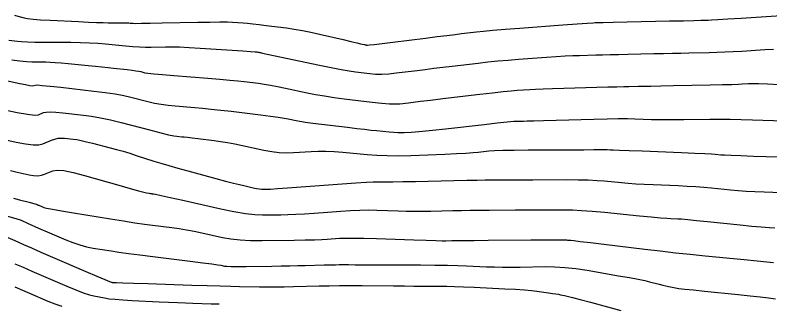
# Model space of a CAD drawing. Extents: x 2082232 to 2083549, y 592624 to 593832.
# Drawn here: x 2082327.7 to 2082395.5, y 593075.1 to 593101 of the extents above; entities that cross this region are included whole.
import ezdxf

# ---------------------------------------------------------------- set-up
doc = ezdxf.new("R2010")
doc.units = 0
doc.layers.add('DT_X_Contour_Major', color=7, linetype='Continuous')
doc.layers.add('DT_X_Contour_Minor', color=7, linetype='Continuous')

msp = doc.modelspace()

# ---------------------------------------------------------------- linework, layer by layer
at = {"layer": 'DT_X_Contour_Major'}
for points in [[(2082326.639, 593095.211), (2082328.147, 593094.88), (2082328.648, 593094.774), (2082329.021, 593094.704), (2082329.265, 593094.671), (2082329.38, 593094.675), (2082329.517, 593094.733), (2082329.7, 593094.736), (2082330.145, 593094.703), (2082330.854, 593094.633), (2082331.826, 593094.526), (2082334.768, 593094.192), (2082335.804, 593094.064), (2082336.708, 593093.931), (2082337.479, 593093.792), (2082338.117, 593093.647), (2082339.642, 593093.253), (2082340.225, 593093.118), (2082340.828, 593093.006), (2082341.453, 593092.919), (2082342.099, 593092.855), (2082343.85, 593092.717), (2082344.547, 593092.657), (2082345.326, 593092.579), (2082346.185, 593092.484), (2082347.126, 593092.372), (2082349.743, 593092.05), (2082350.635, 593091.937), (2082351.348, 593091.84), (2082351.884, 593091.759), (2082352.24, 593091.695), (2082352.953, 593091.543), (2082353.296, 593091.48), (2082353.792, 593091.405), (2082354.439, 593091.317), (2082355.239, 593091.218), (2082357.574, 593090.936), (2082358.394, 593090.838), (2082359.102, 593090.757), (2082359.698, 593090.692), (2082360.181, 593090.643), (2082361.321, 593090.533), (2082361.725, 593090.498), (2082362.081, 593090.476), (2082362.389, 593090.466), (2082362.65, 593090.469), (2082363.283, 593090.493), (2082363.653, 593090.52), (2082364.29, 593090.581), (2082365.194, 593090.677), (2082366.364, 593090.807), (2082369.839, 593091.202), (2082371.005, 593091.332), (2082371.893, 593091.425), (2082372.506, 593091.481), (2082372.842, 593091.5), (2082373.371, 593091.502), (2082373.703, 593091.507), (2082374.304, 593091.521), (2082375.172, 593091.544), (2082376.309, 593091.575), (2082379.699, 593091.67), (2082380.881, 593091.699), (2082381.888, 593091.714), (2082382.718, 593091.715), (2082383.372, 593091.702), (2082384.88, 593091.651), (2082385.484, 593091.635), (2082386.166, 593091.627), (2082386.925, 593091.627), (2082387.762, 593091.633), (2082390.096, 593091.662), (2082390.993, 593091.667), (2082391.934, 593091.66), (2082392.919, 593091.641), (2082393.947, 593091.61), (2082396.746, 593091.512)], [(2082326.807, 593083.017), (2082327.765, 593082.745), (2082328.242, 593082.584), (2082328.869, 593082.3), (2082329.153, 593082.174), (2082329.536, 593082.007), (2082330.016, 593081.799), (2082330.594, 593081.55), (2082332.265, 593080.833), (2082332.89, 593080.585), (2082333.509, 593080.38), (2082334.123, 593080.218), (2082334.731, 593080.098), (2082336.347, 593079.834), (2082337.035, 593079.728), (2082337.886, 593079.608), (2082338.901, 593079.474), (2082340.079, 593079.326), (2082343.439, 593078.911), (2082344.556, 593078.771), (2082345.387, 593078.664), (2082345.932, 593078.59), (2082346.191, 593078.548), (2082346.502, 593078.479), (2082346.712, 593078.457), (2082347.108, 593078.445), (2082347.69, 593078.442), (2082348.459, 593078.448), (2082350.759, 593078.476), (2082351.593, 593078.487), (2082352.372, 593078.5), (2082353.096, 593078.515), (2082353.763, 593078.531), (2082355.47, 593078.577), (2082356.047, 593078.592), (2082356.497, 593078.602), (2082356.82, 593078.608), (2082357.017, 593078.609), (2082357.372, 593078.606), (2082357.662, 593078.604), (2082358.266, 593078.602), (2082359.184, 593078.598), (2082360.416, 593078.593), (2082364.119, 593078.58), (2082365.419, 593078.572), (2082366.542, 593078.556), (2082367.486, 593078.535), (2082368.253, 593078.506), (2082370.062, 593078.421), (2082370.76, 593078.394), (2082371.496, 593078.38), (2082372.271, 593078.377), (2082373.085, 593078.386), (2082375.307, 593078.426), (2082376.168, 593078.417), (2082377.086, 593078.358), (2082378.06, 593078.251), (2082379.091, 593078.095), (2082381.914, 593077.614), (2082382.882, 593077.445), (2082383.667, 593077.299), (2082384.27, 593077.176), (2082384.691, 593077.076), (2082385.571, 593076.84), (2082385.881, 593076.759), (2082386.152, 593076.692), (2082386.383, 593076.639), (2082386.575, 593076.601), (2082387.035, 593076.518), (2082387.327, 593076.476), (2082387.859, 593076.413), (2082388.631, 593076.329), (2082389.642, 593076.223), (2082392.659, 593075.913), (2082393.716, 593075.803), (2082394.624, 593075.706), (2082395.383, 593075.621), (2082395.993, 593075.55)]]:
    msp.add_lwpolyline(points, dxfattribs=at)
at = {"layer": 'DT_X_Contour_Minor'}
for points in [[(2082327.667, 593101.011), (2082327.963, 593100.915), (2082328.528, 593100.758), (2082328.833, 593100.7), (2082329.323, 593100.646), (2082329.999, 593100.595), (2082330.86, 593100.548), (2082333.404, 593100.425), (2082334.287, 593100.384), (2082335.027, 593100.354), (2082335.624, 593100.336), (2082336.078, 593100.328), (2082337.1, 593100.321), (2082337.447, 593100.318), (2082337.723, 593100.313), (2082337.926, 593100.306), (2082338.057, 593100.298), (2082338.311, 593100.273), (2082338.545, 593100.268), (2082339.055, 593100.272), (2082339.843, 593100.284), (2082340.907, 593100.305), (2082344.115, 593100.372), (2082345.213, 593100.391), (2082346.098, 593100.398), (2082346.771, 593100.393), (2082347.232, 593100.375), (2082348.18, 593100.312), (2082348.577, 593100.28), (2082349.055, 593100.232), (2082349.616, 593100.169), (2082350.259, 593100.089), (2082352.084, 593099.856), (2082352.782, 593099.756), (2082353.508, 593099.631), (2082354.261, 593099.481), (2082355.042, 593099.306), (2082357.162, 593098.806), (2082357.867, 593098.64), (2082358.39, 593098.517), (2082358.732, 593098.437), (2082358.894, 593098.4), (2082359.082, 593098.36), (2082359.148, 593098.347), (2082359.204, 593098.336), (2082359.249, 593098.328), (2082359.285, 593098.323), (2082359.366, 593098.313), (2082359.531, 593098.327), (2082359.964, 593098.377), (2082360.666, 593098.462), (2082361.637, 593098.583), (2082364.583, 593098.952), (2082365.613, 593099.081), (2082366.493, 593099.19), (2082367.222, 593099.279), (2082367.801, 593099.348), (2082369.145, 593099.505), (2082369.767, 593099.57), (2082370.626, 593099.647), (2082371.721, 593099.736), (2082373.052, 593099.837), (2082376.918, 593100.122), (2082378.186, 593100.215), (2082379.093, 593100.282), (2082379.637, 593100.322), (2082379.819, 593100.335), (2082380, 593100.339), (2082380.535, 593100.351), (2082381.426, 593100.371), (2082382.674, 593100.398), (2082386.475, 593100.482), (2082387.74, 593100.51), (2082388.682, 593100.531), (2082389.302, 593100.545), (2082389.599, 593100.551), (2082389.962, 593100.558), (2082390.25, 593100.572), (2082390.839, 593100.607), (2082391.731, 593100.664), (2082392.924, 593100.743), (2082396.511, 593100.982)], [(2082327.14, 593098.748), (2082327.928, 593098.661), (2082328.298, 593098.631), (2082328.819, 593098.609), (2082329.491, 593098.593), (2082330.313, 593098.584), (2082332.706, 593098.568), (2082333.575, 593098.555), (2082334.387, 593098.527), (2082335.143, 593098.484), (2082335.842, 593098.426), (2082337.629, 593098.251), (2082338.276, 593098.195), (2082338.876, 593098.158), (2082339.43, 593098.14), (2082339.937, 593098.141), (2082341.226, 593098.168), (2082341.783, 593098.167), (2082342.489, 593098.147), (2082343.342, 593098.106), (2082344.344, 593098.044), (2082347.211, 593097.853), (2082348.156, 593097.789), (2082348.841, 593097.743), (2082349.264, 593097.714), (2082349.426, 593097.701), (2082349.51, 593097.69), (2082349.542, 593097.686), (2082349.575, 593097.68), (2082349.61, 593097.673), (2082349.646, 593097.665), (2082349.744, 593097.642), (2082349.917, 593097.604), (2082350.361, 593097.509), (2082351.078, 593097.357), (2082352.066, 593097.146), (2082355.063, 593096.508), (2082356.108, 593096.292), (2082356.992, 593096.12), (2082357.717, 593095.994), (2082358.282, 593095.913), (2082359.575, 593095.757), (2082360.087, 593095.717), (2082360.654, 593095.713), (2082361.274, 593095.746), (2082361.948, 593095.816), (2082363.819, 593096.05), (2082364.541, 593096.14), (2082365.307, 593096.233), (2082366.117, 593096.33), (2082366.969, 593096.431), (2082369.298, 593096.704), (2082370.18, 593096.803), (2082371.078, 593096.893), (2082371.992, 593096.974), (2082372.923, 593097.047), (2082375.426, 593097.232), (2082376.316, 593097.294), (2082377.11, 593097.342), (2082377.808, 593097.377), (2082378.409, 593097.397), (2082379.883, 593097.434), (2082380.477, 593097.448), (2082381.152, 593097.464), (2082381.908, 593097.481), (2082382.746, 593097.5), (2082385.09, 593097.552), (2082385.944, 593097.57), (2082386.751, 593097.588), (2082387.509, 593097.603), (2082388.22, 593097.618), (2082390.05, 593097.654), (2082390.748, 593097.673), (2082391.467, 593097.701), (2082392.209, 593097.738), (2082392.973, 593097.785), (2082395.04, 593097.923), (2082395.816, 593097.964)], [(2082327.417, 593096.982), (2082328.13, 593096.907), (2082328.733, 593096.853), (2082329.226, 593096.82), (2082329.608, 593096.807), (2082330.481, 593096.802), (2082330.851, 593096.792), (2082331.308, 593096.766), (2082331.85, 593096.724), (2082332.48, 593096.666), (2082334.272, 593096.491), (2082334.918, 593096.427), (2082335.513, 593096.366), (2082336.055, 593096.309), (2082336.546, 593096.254), (2082337.785, 593096.114), (2082338.209, 593096.063), (2082338.552, 593096.016), (2082338.815, 593095.974), (2082338.996, 593095.935), (2082339.373, 593095.838), (2082339.641, 593095.795), (2082340.16, 593095.738), (2082340.933, 593095.668), (2082341.957, 593095.584), (2082345.025, 593095.343), (2082346.092, 593095.256), (2082346.991, 593095.177), (2082347.721, 593095.106), (2082348.284, 593095.043), (2082349.56, 593094.886), (2082350.07, 593094.815), (2082350.644, 593094.72), (2082351.281, 593094.601), (2082351.981, 593094.457), (2082353.935, 593094.041), (2082354.693, 593093.891), (2082355.503, 593093.751), (2082356.365, 593093.621), (2082357.279, 593093.503), (2082359.785, 593093.2), (2082360.644, 593093.106), (2082361.343, 593093.049), (2082361.881, 593093.03), (2082362.259, 593093.048), (2082363.054, 593093.148), (2082363.47, 593093.199), (2082364.122, 593093.277), (2082365.011, 593093.382), (2082366.136, 593093.514), (2082369.452, 593093.903), (2082370.593, 593094.035), (2082371.531, 593094.138), (2082372.264, 593094.212), (2082372.794, 593094.258), (2082373.934, 593094.342), (2082374.446, 593094.373), (2082375.127, 593094.403), (2082375.978, 593094.431), (2082376.998, 593094.459), (2082379.945, 593094.532), (2082380.953, 593094.557), (2082381.768, 593094.577), (2082382.39, 593094.591), (2082382.819, 593094.601), (2082383.704, 593094.621), (2082384.148, 593094.63), (2082384.82, 593094.644), (2082385.717, 593094.662), (2082386.84, 593094.685), (2082390.138, 593094.751), (2082391.246, 593094.774), (2082392.096, 593094.794), (2082392.688, 593094.812), (2082393.022, 593094.827), (2082393.57, 593094.864), (2082393.897, 593094.869), (2082394.468, 593094.858), (2082395.281, 593094.829), (2082396.339, 593094.784)], [(2082326.624, 593092.538), (2082327.883, 593092.275), (2082328.832, 593092.108), (2082329.47, 593092.037), (2082329.796, 593092.062), (2082330.254, 593092.256), (2082330.49, 593092.31), (2082330.858, 593092.326), (2082331.358, 593092.304), (2082331.988, 593092.244), (2082333.843, 593092.033), (2082334.577, 593091.932), (2082335.387, 593091.786), (2082336.275, 593091.594), (2082337.239, 593091.358), (2082339.911, 593090.669), (2082340.809, 593090.441), (2082341.496, 593090.274), (2082341.974, 593090.17), (2082342.241, 593090.126), (2082342.675, 593090.092), (2082342.887, 593090.072), (2082343.196, 593090.039), (2082343.603, 593089.991), (2082344.109, 593089.93), (2082345.586, 593089.748), (2082346.161, 593089.669), (2082346.778, 593089.568), (2082347.436, 593089.446), (2082348.135, 593089.303), (2082350.056, 593088.892), (2082350.762, 593088.762), (2082351.438, 593088.681), (2082352.084, 593088.649), (2082352.701, 593088.665), (2082354.306, 593088.774), (2082354.935, 593088.8), (2082355.619, 593088.796), (2082356.358, 593088.762), (2082357.151, 593088.698), (2082359.339, 593088.488), (2082360.199, 593088.424), (2082361.141, 593088.391), (2082362.162, 593088.389), (2082363.265, 593088.418), (2082366.312, 593088.535), (2082367.356, 593088.578), (2082368.204, 593088.621), (2082368.856, 593088.663), (2082369.312, 593088.704), (2082370.266, 593088.812), (2082370.756, 593088.849), (2082371.508, 593088.876), (2082372.523, 593088.895), (2082373.802, 593088.905), (2082377.561, 593088.921), (2082378.8, 593088.926), (2082379.697, 593088.93), (2082380.251, 593088.933), (2082380.464, 593088.935), (2082380.575, 593088.938), (2082380.626, 593088.938), (2082380.692, 593088.938), (2082380.776, 593088.936), (2082380.876, 593088.933), (2082381.165, 593088.923), (2082381.426, 593088.913), (2082381.991, 593088.891), (2082382.861, 593088.857), (2082384.035, 593088.81), (2082387.572, 593088.67), (2082388.756, 593088.622), (2082389.656, 593088.582), (2082390.27, 593088.55), (2082390.6, 593088.526), (2082391.101, 593088.474), (2082391.425, 593088.453), (2082392.023, 593088.426), (2082392.894, 593088.394), (2082394.039, 593088.358), (2082397.455, 593088.254)], [(2082325.366, 593090.138), (2082327.802, 593089.603), (2082328.638, 593089.443), (2082329.318, 593089.364), (2082329.843, 593089.367), (2082330.212, 593089.45), (2082330.99, 593089.78), (2082331.281, 593089.884), (2082331.571, 593089.949), (2082331.861, 593089.975), (2082332.15, 593089.962), (2082332.918, 593089.874), (2082333.244, 593089.827), (2082333.644, 593089.75), (2082334.119, 593089.643), (2082334.669, 593089.506), (2082336.234, 593089.102), (2082336.822, 593088.946), (2082337.41, 593088.78), (2082337.999, 593088.604), (2082338.59, 593088.418), (2082340.165, 593087.909), (2082340.8, 593087.711), (2082341.522, 593087.496), (2082342.333, 593087.266), (2082343.233, 593087.021), (2082345.748, 593086.345), (2082346.612, 593086.115), (2082347.32, 593085.93), (2082347.869, 593085.791), (2082348.261, 593085.699), (2082349.097, 593085.513), (2082349.389, 593085.452), (2082349.636, 593085.409), (2082349.84, 593085.384), (2082350, 593085.376), (2082350.368, 593085.381), (2082350.661, 593085.395), (2082351.264, 593085.435), (2082352.176, 593085.499), (2082353.399, 593085.589), (2082357.071, 593085.862), (2082358.3, 593085.951), (2082359.233, 593086.012), (2082359.868, 593086.047), (2082360.207, 593086.054), (2082360.715, 593086.036), (2082361.043, 593086.033), (2082361.645, 593086.04), (2082362.523, 593086.056), (2082363.676, 593086.08), (2082367.115, 593086.158), (2082368.287, 593086.183), (2082369.221, 593086.202), (2082369.917, 593086.215), (2082370.377, 593086.22), (2082371.285, 593086.227), (2082371.724, 593086.229), (2082372.359, 593086.231), (2082373.19, 593086.232), (2082374.217, 593086.233), (2082377.217, 593086.236), (2082378.273, 593086.229), (2082379.193, 593086.209), (2082379.977, 593086.173), (2082380.623, 593086.124), (2082382.166, 593085.973), (2082382.778, 593085.919), (2082383.456, 593085.871), (2082384.201, 593085.829), (2082385.013, 593085.793), (2082387.266, 593085.704), (2082388.086, 593085.666), (2082388.857, 593085.62), (2082389.578, 593085.566), (2082390.249, 593085.503), (2082391.973, 593085.324), (2082392.647, 593085.262), (2082393.376, 593085.21), (2082394.16, 593085.168), (2082394.998, 593085.137), (2082397.308, 593085.067)], [(2082327.303, 593087.055), (2082327.881, 593086.91), (2082328.98, 593086.669), (2082329.376, 593086.604), (2082329.738, 593086.592), (2082330.066, 593086.632), (2082330.36, 593086.723), (2082331.101, 593087.038), (2082331.487, 593087.1), (2082332.092, 593087.051), (2082332.913, 593086.89), (2082333.953, 593086.618), (2082337.015, 593085.745), (2082338.032, 593085.456), (2082338.786, 593085.245), (2082339.277, 593085.113), (2082339.505, 593085.058), (2082339.762, 593085.016), (2082339.851, 593085.002), (2082339.926, 593084.99), (2082339.986, 593084.981), (2082340.032, 593084.975), (2082340.135, 593084.963), (2082340.329, 593084.923), (2082340.832, 593084.813), (2082341.644, 593084.634), (2082342.767, 593084.384), (2082346.173, 593083.626), (2082347.367, 593083.378), (2082348.393, 593083.203), (2082349.252, 593083.102), (2082349.944, 593083.072), (2082351.566, 593083.092), (2082352.21, 593083.107), (2082352.925, 593083.137), (2082353.713, 593083.181), (2082354.572, 593083.24), (2082356.959, 593083.418), (2082357.832, 593083.473), (2082358.662, 593083.505), (2082359.448, 593083.514), (2082360.191, 593083.5), (2082362.113, 593083.432), (2082362.837, 593083.412), (2082363.566, 593083.402), (2082364.302, 593083.403), (2082365.043, 593083.415), (2082367.028, 593083.459), (2082367.79, 593083.475), (2082368.589, 593083.488), (2082369.423, 593083.498), (2082370.294, 593083.506), (2082372.664, 593083.522), (2082373.514, 593083.528), (2082374.286, 593083.532), (2082374.98, 593083.535), (2082375.596, 593083.536), (2082377.134, 593083.537), (2082377.786, 593083.523), (2082378.588, 593083.48), (2082379.54, 593083.408), (2082380.642, 593083.307), (2082383.782, 593083), (2082384.841, 593082.898), (2082385.664, 593082.823), (2082386.251, 593082.774), (2082386.602, 593082.751), (2082387.222, 593082.727), (2082387.564, 593082.704), (2082388.123, 593082.656), (2082388.902, 593082.58), (2082389.898, 593082.479), (2082392.846, 593082.173), (2082393.869, 593082.071), (2082394.729, 593081.994), (2082395.426, 593081.943), (2082395.958, 593081.916)], [(2082327.561, 593084.569), (2082328.1, 593084.42), (2082328.969, 593084.2), (2082329.259, 593084.126), (2082329.476, 593084.068), (2082329.62, 593084.027), (2082329.692, 593084.003), (2082329.787, 593083.96), (2082329.829, 593083.941), (2082329.887, 593083.916), (2082329.959, 593083.885), (2082330.046, 593083.847), (2082330.298, 593083.739), (2082330.536, 593083.679), (2082331.06, 593083.577), (2082331.871, 593083.436), (2082332.968, 593083.254), (2082336.276, 593082.715), (2082337.443, 593082.528), (2082338.462, 593082.372), (2082339.333, 593082.246), (2082340.056, 593082.15), (2082341.787, 593081.937), (2082342.442, 593081.847), (2082343.109, 593081.739), (2082343.788, 593081.612), (2082344.479, 593081.466), (2082346.337, 593081.052), (2082347.082, 593080.918), (2082347.922, 593080.826), (2082348.857, 593080.776), (2082349.888, 593080.768), (2082352.763, 593080.804), (2082353.758, 593080.819), (2082354.587, 593080.839), (2082355.25, 593080.863), (2082355.746, 593080.891), (2082356.847, 593080.973), (2082357.364, 593080.994), (2082358.091, 593080.997), (2082359.028, 593080.981), (2082360.175, 593080.946), (2082363.511, 593080.829), (2082364.631, 593080.791), (2082365.487, 593080.765), (2082366.08, 593080.751), (2082366.411, 593080.749), (2082366.94, 593080.761), (2082367.294, 593080.767), (2082367.957, 593080.773), (2082368.929, 593080.781), (2082370.211, 593080.791), (2082374.044, 593080.818), (2082375.305, 593080.827), (2082376.213, 593080.833), (2082376.77, 593080.837), (2082376.975, 593080.838), (2082377.051, 593080.838), (2082377.09, 593080.837), (2082377.149, 593080.833), (2082377.228, 593080.826), (2082377.327, 593080.817), (2082377.619, 593080.789), (2082377.887, 593080.759), (2082378.473, 593080.69), (2082379.377, 593080.582), (2082380.599, 593080.436), (2082384.281, 593079.993), (2082385.653, 593079.832), (2082387.01, 593079.68), (2082388.351, 593079.538), (2082389.675, 593079.405), (2082393.185, 593079.062), (2082394.356, 593078.947), (2082395.237, 593078.861), (2082395.827, 593078.802)], [(2082326.791, 593081.165), (2082327.952, 593080.641), (2082328.473, 593080.408), (2082329.167, 593080.105), (2082330.032, 593079.729), (2082331.07, 593079.283), (2082334.068, 593077.997), (2082335.053, 593077.575), (2082335.761, 593077.272), (2082336.192, 593077.09), (2082336.346, 593077.027), (2082336.386, 593077.019), (2082336.404, 593077.017), (2082336.427, 593077.014), (2082336.457, 593077.012), (2082336.493, 593077.01), (2082336.596, 593077.005), (2082336.815, 593076.997), (2082337.394, 593076.978), (2082338.333, 593076.946), (2082339.632, 593076.902), (2082343.577, 593076.77), (2082344.954, 593076.725), (2082346.129, 593076.69), (2082347.1, 593076.663), (2082347.868, 593076.646), (2082349.646, 593076.614), (2082350.338, 593076.606), (2082351.079, 593076.607), (2082351.87, 593076.617), (2082352.711, 593076.636), (2082355.019, 593076.698), (2082355.909, 593076.717), (2082356.847, 593076.728), (2082357.833, 593076.731), (2082358.867, 593076.725), (2082361.69, 593076.699), (2082362.674, 593076.69), (2082363.508, 593076.684), (2082364.193, 593076.679), (2082364.729, 593076.676), (2082365.957, 593076.672), (2082366.49, 593076.664), (2082367.166, 593076.645), (2082367.986, 593076.614), (2082368.949, 593076.571), (2082371.709, 593076.441), (2082372.664, 593076.391), (2082373.458, 593076.339), (2082374.093, 593076.285), (2082374.567, 593076.23), (2082375.618, 593076.079), (2082375.98, 593076.026), (2082376.277, 593075.979), (2082376.511, 593075.94), (2082376.681, 593075.908), (2082377.047, 593075.832), (2082377.296, 593075.773), (2082377.768, 593075.651), (2082378.463, 593075.468), (2082379.381, 593075.223), (2082382.125, 593074.487)], [(2082327.699, 593078.683), (2082328.421, 593078.364), (2082329.202, 593078.024), (2082330.042, 593077.662), (2082332.358, 593076.668), (2082333.162, 593076.334), (2082333.836, 593076.076), (2082334.379, 593075.895), (2082334.794, 593075.79), (2082335.724, 593075.613), (2082336.143, 593075.55), (2082336.699, 593075.492), (2082337.394, 593075.44), (2082338.228, 593075.394), (2082340.634, 593075.279), (2082341.501, 593075.239), (2082342.295, 593075.204), (2082343.017, 593075.175), (2082343.668, 593075.151), (2082345.306, 593075.096), (2082346.031, 593075.075)], [(2082327.676, 593076.623), (2082328.372, 593076.318), (2082329.013, 593076.04), (2082330.648, 593075.339), (2082331.27, 593075.092), (2082331.91, 593074.879)]]:
    msp.add_lwpolyline(points, dxfattribs=at)

doc.saveas('drawing.dxf')
